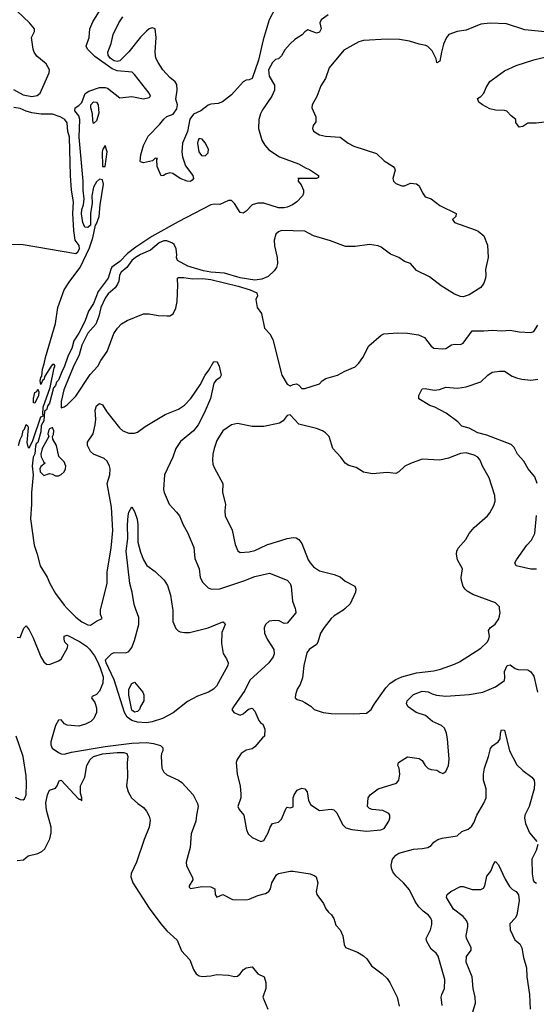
# Model space of a CAD drawing. Header units: inches. Extents: x 2001573 to 2220545, y 644482 to 846830.
# Tile 353 of 656: x 2074426 to 2077948, y 737302 to 744011. Entities that reach past the tile are written whole.
import ezdxf

# ---------------------------------------------------------------- set-up
doc = ezdxf.new("R2010")
doc.units = ezdxf.units.IN
doc.header["$MEASUREMENT"] = 0
doc.layers.add('C0773', color=7, linetype='Continuous')
doc.layers.add('C0774', color=7, linetype='Continuous')

msp = doc.modelspace()

# ---------------------------------------------------------------- linework, layer by layer
at = {"layer": 'C0773', "color": 5}
for points, elevation in [([(2074751.2, 740000), (2074810, 739940.4), (2074850, 739907.9), (2074890, 739888.1), (2074910, 739884.9), (2074950, 739913.4), (2074988.7, 739930), (2074978, 739958), (2074976.4, 739990), (2074979, 740000)], 460), ([(2075468.6, 740000), (2075470.2, 739990), (2075470.2, 739910.2), (2075490, 739862), (2075506.5, 739846.5), (2075520.5, 739840.5), (2075550, 739834.6), (2075584.6, 739835.4), (2075710, 739866.7), (2075810, 739907.3), (2075822, 739902), (2075827.3, 739890), (2075805.2, 739834.8), (2075801.2, 739761.2), (2075812.5, 739692.5), (2075836.7, 739656.7), (2075847.2, 739630), (2075844.6, 739610), (2075767, 739470), (2075748.2, 739450), (2075713, 739430), (2075638.7, 739401.3), (2075570, 739366), (2075472.7, 739287.3), (2075399.7, 739250), (2075330, 739226.7), (2075290, 739220), (2075230, 739223.8), (2075190, 739236.2), (2075159.1, 739259.1), (2075140.7, 739290), (2075070, 739513.7), (2075015.8, 739630), (2075011.8, 739650), (2075052.6, 739690), (2075070, 739700.2), (2075150, 739697.9), (2075170, 739705), (2075190, 739733.8), (2075210, 739781.2), (2075238.5, 739890), (2075238.7, 739938.7), (2075215.9, 740000)], 440), ([(2076303.7, 740000), (2076307.2, 739990), (2076308.4, 739970), (2076250, 739898.4), (2076230, 739896.9), (2076195.9, 739915.9), (2076162.5, 739917.5), (2076127.8, 739912.2), (2076102, 739890), (2076092.9, 739867.1), (2076095.6, 739830), (2076114.3, 739790), (2076158.6, 739718.6), (2076161.3, 739690), (2076154.2, 739670), (2076124.7, 739630), (2075994.9, 739510), (2075960.3, 739439.7), (2075883, 739330), (2075873.4, 739310), (2075884.9, 739290), (2075930, 739271.8), (2075950, 739280.3), (2075986.9, 739313.1), (2076010, 739319.7), (2076030, 739299.5), (2076056, 739236), (2076070, 739218.8), (2076084.7, 739210), (2076096.9, 739176.9), (2076096, 739130), (2076081.2, 739118.8), (2076030, 739056.2), (2076010, 739042), (2075970, 739033), (2075935.8, 739010), (2075908.9, 738970), (2075902.3, 738950), (2075909.2, 738870), (2075928.6, 738791.4), (2075934.1, 738734.1), (2075934.6, 738710), (2075914, 738650), (2075922.6, 738630), (2075953.8, 738590), (2075971.7, 738491.7), (2075983.6, 738463.6), (2076010, 738438), (2076070, 738412.4), (2076090, 738419.3), (2076120.4, 738470), (2076133.3, 738510), (2076150, 738533.4), (2076190, 738543), (2076210, 738564), (2076242, 738638), (2076250, 738646), (2076270, 738640.7), (2076290, 738646.7), (2076291.5, 738710), (2076297.7, 738730), (2076318.8, 738761.2), (2076350, 738775.4), (2076370.1, 738770.1), (2076386, 738750), (2076395.5, 738690), (2076410, 738660.6), (2076470, 738623.7), (2076550, 738632.4), (2076567.9, 738627.9), (2076587, 738607), (2076627.1, 738527.1), (2076650, 738504.6), (2076690, 738494.3), (2076790, 738482.9), (2076888.2, 738491.8), (2076910, 738500.5), (2076942.4, 738550), (2076949.6, 738570), (2076949.3, 738590), (2076942.7, 738602.7), (2076902, 738622), (2076828.7, 738628.7), (2076810, 738636), (2076796, 738650), (2076802.7, 738710), (2076815.3, 738730), (2076869.7, 738770.3), (2076995.1, 738810), (2077009.6, 738830), (2077017.4, 738870), (2077014, 738910), (2077002.7, 738930), (2077009, 738950), (2077070, 738987.7), (2077150, 738976), (2077170, 738964), (2077190.4, 738930), (2077210, 738908), (2077230, 738901.6), (2077270, 738898.4), (2077290, 738882.8), (2077310, 738874.8), (2077330, 738887.3), (2077349.7, 738930), (2077352.7, 738972.7), (2077342, 739110), (2077336.5, 739150), (2077322.9, 739182.9), (2077302.3, 739202.3), (2077239.3, 739230), (2077192, 739270), (2077129.2, 739290), (2077073.2, 739330), (2077063.7, 739350), (2077067.3, 739370), (2077110, 739412.9), (2077170, 739434.7), (2077210, 739431.6), (2077237.3, 739417.3), (2077268.3, 739408.3), (2077330, 739401.2), (2077490, 739413.2), (2077582.7, 739430), (2077670, 739465.7), (2077730, 739508.4), (2077734, 739530), (2077730, 739570.7), (2077750, 739610.3), (2077770, 739614.4), (2077804.4, 739590), (2077823.4, 739583.4), (2077890, 739580.2), (2077910, 739568.3), (2077930, 739538.9), (2077956.2, 739430)], 460), ([(2076645.8, 740000), (2076630, 739985.6), (2076570.3, 739950), (2076549.1, 739930), (2076500.8, 739870), (2076476.9, 739830), (2076459.2, 739770), (2076450, 739753.3), (2076400.6, 739719.4), (2076382.5, 739697.5), (2076362.5, 739610), (2076353.7, 739526.3), (2076338, 739482), (2076318.8, 739450), (2076306, 739410), (2076304.7, 739390), (2076318, 739378), (2076350, 739371), (2076370, 739358.8), (2076410, 739333.4), (2076432.7, 739310), (2076494, 739290), (2076550, 739284.5), (2076698.8, 739281.2), (2076790, 739286.8), (2076822.8, 739310), (2076845.6, 739350), (2076921.3, 739458.7), (2076950.8, 739489.2), (2076990, 739515.2), (2077030, 739534.2), (2077130, 739560.1), (2077250, 739574.7), (2077294.8, 739585.2), (2077390, 739619.6), (2077423.6, 739636.4), (2077570, 739728.4), (2077611.6, 739770), (2077625.1, 739790), (2077627.8, 739810), (2077621.6, 739850), (2077633, 739867), (2077668, 739892), (2077691.4, 739928.6), (2077700.5, 739970), (2077696.8, 740000)], 480), ([(2074410, 739802.8), (2074430, 739801), (2074455.1, 739864.9), (2074470, 739881), (2074490, 739854), (2074518.7, 739798.7), (2074570, 739670.8), (2074590, 739636), (2074610, 739619.1), (2074630, 739618), (2074690, 739641.6), (2074710, 739654.8), (2074752.7, 739730), (2074754, 739750), (2074735.3, 739770), (2074729.4, 739789.4), (2074730, 739811), (2074750, 739817.3), (2074834.9, 739774.9), (2074882, 739742), (2074902, 739722), (2074936.1, 739676.1), (2074957.3, 739637.3), (2074975.9, 739595.9), (2074994.5, 739534.5), (2074994, 739490), (2074970, 739436), (2074950, 739414), (2074920.7, 739399.3), (2074916, 739390), (2074937.7, 739357.8), (2074950, 739322), (2074949, 739290), (2074931.9, 739250), (2074911.3, 739230), (2074876, 739210), (2074830, 739198.4), (2074750, 739203), (2074732.6, 739212.6), (2074710, 739241.2), (2074690, 739239), (2074670, 739200.9), (2074639.8, 739090), (2074638.4, 739070), (2074648, 739048), (2074690, 739017.8), (2074710, 739008), (2074730, 739006.2), (2074780.6, 739019.4), (2075010, 739058.6), (2075190, 739080.9), (2075290, 739085.5), (2075339.3, 739079.3), (2075386.6, 739066.6), (2075403, 739050), (2075403, 739030), (2075393.4, 739010), (2075390.6, 738990), (2075395.8, 738910), (2075410, 738884.9), (2075430, 738865.5), (2075508.3, 738828.3), (2075532.4, 738812.4), (2075608.8, 738728.8), (2075639.5, 738670), (2075642.4, 738650), (2075630.5, 738590), (2075628, 738550), (2075595.6, 738464.4), (2075588.2, 738370), (2075560.7, 738270), (2075564.5, 738244.5), (2075605.4, 738165.4), (2075606, 738150), (2075581, 738110), (2075581, 738101), (2075591.3, 738091.3), (2075670, 738105.7), (2075730, 738101.6), (2075756, 738090), (2075758, 738050), (2075770, 738032), (2075810, 738051), (2075876.7, 738016.7), (2075970, 738013.7), (2075990, 738017.6), (2076050, 738044.4), (2076102.3, 738057.8), (2076123.7, 738070), (2076135.6, 738090), (2076144.2, 738130), (2076176.8, 738183.2), (2076190, 738193.6), (2076270, 738209), (2076290, 738209.1), (2076406.8, 738190), (2076438.2, 738178.2), (2076448.2, 738170), (2076458, 738130), (2076448.2, 738070), (2076450.7, 738050), (2076497.3, 737990), (2076513.4, 737953.4), (2076531, 737930), (2076552.1, 737912.1), (2076566.9, 737886.9), (2076582, 737842), (2076610.7, 737810), (2076628.3, 737768.3), (2076639.1, 737710), (2076648, 737690), (2076730, 737657.4), (2076770, 737632.9), (2076791.4, 737611.4), (2076824.2, 737564.2), (2076897.6, 737510), (2076930, 737477.6), (2076950, 737450.4), (2076998.9, 737350), (2077012.7, 737290)], 440), ([(2077306, 737294), (2077299.7, 737350), (2077303.6, 737370), (2077322.6, 737410), (2077323.8, 737470), (2077278, 737630), (2077266, 737650), (2077230, 737677.6), (2077200.4, 737730), (2077197.3, 737750), (2077225.4, 737810), (2077235.1, 737844.9), (2077235.1, 737870), (2077227.6, 737890), (2077213.8, 737910), (2077176.3, 737936.3), (2077146.4, 737966.4), (2077122.7, 738002.7), (2077082.6, 738082.6), (2077042, 738130), (2076990, 738178.4), (2076970, 738205.3), (2076960.5, 738230), (2076958.6, 738250), (2076967.9, 738290), (2076990, 738317.8), (2077010, 738330.9), (2077110, 738360.2), (2077170, 738363.2), (2077208.4, 738371.6), (2077230, 738384.9), (2077250, 738407.3), (2077275.3, 738424.7), (2077305.1, 738434.9), (2077409, 738450), (2077439.8, 738480.3), (2077484.1, 738495.9), (2077507, 738513), (2077522.4, 738537.6), (2077542.3, 738590), (2077590, 738672.4), (2077606.2, 738710), (2077606.3, 738770), (2077587.4, 738830), (2077587.6, 738870), (2077594.2, 738910), (2077622.7, 738990), (2077634.6, 739045.4), (2077650, 739062.8), (2077687.3, 739090), (2077700.4, 739110), (2077703, 739150), (2077710, 739172.7), (2077730.3, 739170), (2077765.6, 739030), (2077814.9, 738934.9), (2077854.8, 738894.8), (2077917.1, 738850), (2077932, 738830), (2077935.6, 738810), (2077932, 738770), (2077898.2, 738650), (2077869.2, 738590), (2077867.1, 738570), (2077874.3, 738534.3), (2077901.6, 738470), (2077951.1, 738411.1)], 440), ([(2074394.6, 738714.6), (2074430, 738698.4), (2074450, 738696.4), (2074458.5, 738701.5), (2074471.2, 738728.8), (2074472.6, 738807.4), (2074470, 738858), (2074451.3, 738990), (2074402.7, 739130)], 440), ([(2074410, 738282), (2074453, 738287), (2074485.1, 738314.9), (2074550, 738330.1), (2074577, 738343), (2074597.4, 738362.6), (2074631.3, 738428.7), (2074641.6, 738470), (2074641.6, 738510), (2074610, 738624), (2074605.6, 738674.4), (2074616, 738730), (2074630, 738761), (2074670, 738774.8), (2074682.7, 738790), (2074696, 738824), (2074710, 738830.4), (2074830, 738699.5), (2074839.2, 738699.2), (2074850, 738687.7), (2074850.8, 738709.2), (2074841.7, 738741.7), (2074841.5, 738790), (2074871.6, 738850), (2074884.7, 738930), (2074907.9, 738970), (2074930, 738990), (2074990, 739008.6), (2075090, 739019), (2075137.4, 739017.4), (2075156.1, 739010), (2075162.6, 738990), (2075158.4, 738950), (2075161.1, 738850), (2075154.7, 738790), (2075166.3, 738750), (2075189.3, 738709.3), (2075230.9, 738670.9), (2075270, 738642.6), (2075290, 738618.9), (2075310, 738583.7), (2075315.8, 738555.8), (2075310, 738509.6), (2075274.9, 738425.1), (2075222.6, 738270), (2075187.1, 738192.9), (2075184, 738170), (2075197.2, 738130), (2075310, 737956.8), (2075389.1, 737850), (2075430, 737803.2), (2075499.1, 737739.1), (2075530, 737667), (2075585.3, 737605.3), (2075610, 737538.4), (2075630, 737510.3), (2075650, 737496.9), (2075670, 737491.7), (2075730, 737495.3), (2075770, 737505.5), (2075850, 737500.4), (2075890, 737490.6), (2075910, 737493.4), (2075930, 737510.7), (2075950, 737537.3), (2075969.6, 737550.4), (2076010, 737556.3), (2076050, 737510.4), (2076092.7, 737490), (2076104.9, 737450), (2076104.9, 737410), (2076084.7, 737350), (2076118, 737270)], 420), ([(2077958.9, 738390), (2077945.7, 738350), (2077916.9, 738290), (2077918.8, 738190), (2077925.5, 738150), (2077930, 738139.1), (2077948.5, 738128.5)], 440), ([(2077514, 737250), (2077532.4, 737310), (2077531.1, 737350), (2077516.6, 737410), (2077509.5, 737490), (2077469.9, 737590.1), (2077472.5, 737627.5), (2077504.5, 737670), (2077503.8, 737690), (2077471.2, 737751.2), (2077469.1, 737770), (2077480.4, 737830), (2077480.1, 737850), (2077472.8, 737872.8), (2077450, 737901), (2077384, 737950), (2077336, 738030), (2077337.2, 738042.8), (2077339, 738050), (2077364, 738070), (2077430, 738104.9), (2077450, 738103.7), (2077510, 738084.6), (2077570, 738083.7), (2077587.1, 738092.9), (2077596.9, 738110), (2077610, 738176), (2077638, 738210), (2077658.2, 738261.8), (2077670, 738275.6), (2077690, 738252.4), (2077735.6, 738155.6), (2077765.3, 738105.3), (2077784.7, 738084.7), (2077810.3, 738070.3), (2077826.9, 738046.9), (2077830.2, 738009.8), (2077814.6, 737910), (2077803.1, 737890), (2077768, 737850), (2077768.4, 737810), (2077801.3, 737741.3), (2077835.1, 737715.1), (2077850, 737686), (2077860.2, 737620.2), (2077879.8, 737550), (2077883.5, 737490), (2077902.2, 737370), (2077905.2, 737270)], 420)]:
    msp.add_lwpolyline(points, dxfattribs=dict(at, elevation=elevation))
at = {"layer": 'C0773', "color": 5, "elevation": 420}
msp.add_lwpolyline([(2075210, 739291.8), (2075190, 739306.9), (2075170.9, 739409.1), (2075171.3, 739450), (2075190, 739487.3), (2075210, 739498), (2075264.9, 739430), (2075273, 739410), (2075273.4, 739370), (2075248.9, 739331.1), (2075242, 739310), (2075230, 739298)], close=True, dxfattribs=at)
at = {"layer": 'C0774', "color": 5}
for points, elevation in [([(2074419.5, 741110), (2074430, 741151.3), (2074442.9, 741177.1), (2074450, 741211.3), (2074458.6, 741221.4), (2074470, 741252), (2074482, 741242), (2074484.7, 741230), (2074476, 741130), (2074481, 741101), (2074490, 741092), (2074515.3, 741144.7), (2074570, 741304.7), (2074588, 741312), (2074584, 741324), (2074587, 741370), (2074634.5, 741505.5), (2074662, 741638), (2074668, 741650), (2074662, 741662), (2074650, 741662), (2074641, 741650), (2074598.8, 741581.2), (2074590, 741558), (2074583.6, 741556.4), (2074570, 741526), (2074565.2, 741550), (2074570, 741572), (2074578, 741582), (2074582, 741630), (2074594.2, 741665.8), (2074602.4, 741710), (2074670, 741942), (2074687, 742050), (2074730, 742170.2), (2074768.3, 742230), (2074838.4, 742321.6), (2074902.5, 742457.5), (2074925.6, 742525.6), (2074942.4, 742610), (2074950, 742619.6), (2074968.8, 742670), (2074974.5, 742750), (2074996.6, 742890), (2074990, 742920.5), (2074970, 742923.5), (2074950, 742906.2), (2074929, 742870), (2074919, 742810), (2074919.4, 742760.6), (2074908.7, 742691.3), (2074909.1, 742610.9), (2074890, 742595.1), (2074870, 742598.5), (2074856.8, 742630), (2074848.3, 742688.3), (2074850, 742717.1), (2074860.4, 742750), (2074865.5, 742790), (2074858.4, 742850), (2074859.5, 742910), (2074832.9, 743210), (2074837.2, 743330), (2074830, 743356.2), (2074801.8, 743390), (2074804.8, 743410), (2074830, 743425.5), (2074850, 743446.5), (2074872.8, 743507.2), (2074896.8, 743523.2), (2074970, 743548.2), (2075010, 743550.2), (2075025.1, 743545.1), (2075110, 743478.8), (2075190, 743487), (2075270, 743472), (2075310, 743482), (2075318, 743490), (2075308.7, 743510), (2075210, 743638.7), (2075192.7, 743652.7), (2075090, 743663.7), (2075056.5, 743676.5), (2074939.4, 743759.4), (2074889.1, 743810), (2074879.4, 743830), (2074899.8, 743890), (2074905.3, 743950), (2074924, 743996), (2074995.3, 744110)], 460), ([(2074385.4, 743534.6), (2074450, 743500.2), (2074510, 743487.5), (2074546.3, 743493.7), (2074566, 743510), (2074627, 743650), (2074629.6, 743670), (2074607.1, 743710), (2074543.5, 743763.5), (2074524.1, 743790), (2074517.6, 743810), (2074508, 743890), (2074526.6, 743930), (2074527.3, 743950), (2074492.6, 743990), (2074408.8, 744070)], 480), ([(2076530, 744045.1), (2076480.4, 744010), (2076472.4, 743990), (2076480.5, 743950), (2076470, 743927), (2076450, 743918.4), (2076390, 743941.2), (2076370, 743929.5), (2076351.2, 743908.8), (2076302.9, 743877.1), (2076270, 743846.3), (2076234.5, 743805.5), (2076210, 743766), (2076190, 743745.2), (2076170, 743739), (2076150, 743719), (2076123.1, 743670), (2076127.3, 743627.3), (2076164.2, 743564.2), (2076164, 743530), (2076145.2, 743490), (2076082.4, 743397.6), (2076068.7, 743370), (2076057.1, 743330), (2076054.7, 743270), (2076076.5, 743190), (2076096.7, 743156.7), (2076125.5, 743125.5), (2076197.4, 743077.4), (2076326, 743030), (2076378.6, 742998.6), (2076401.6, 742990), (2076464, 742950), (2076463.6, 742936.4), (2076450, 742929.5), (2076322, 742930), (2076326, 742926), (2076325.5, 742910), (2076345.3, 742885.3), (2076360.5, 742850), (2076360.5, 742830), (2076353, 742810), (2076314.9, 742770), (2076284.9, 742750), (2076250, 742734.4), (2076230, 742728.4), (2076190, 742728.1), (2076090, 742759.9), (2076050, 742761.6), (2076010.1, 742749.9), (2075970, 742706), (2075950, 742691.8), (2075930, 742698), (2075890, 742759.5), (2075870, 742778.4), (2075850, 742779.6), (2075790, 742751.5), (2075754.1, 742754.1), (2075730, 742750.4), (2075505.8, 742634.2), (2075326.8, 742533.2), (2075218.1, 742461.9), (2075161.3, 742418.7), (2075110, 742363.2), (2075055.5, 742324.5), (2075046.9, 742310), (2075028.8, 742250), (2074961.9, 742158.1), (2074930, 742078.3), (2074895.5, 742024.5), (2074870, 741954.2), (2074830, 741874.5), (2074796.3, 741823.7), (2074781.2, 741770), (2074757.8, 741722.2), (2074730, 741643.5), (2074717.3, 741622.7), (2074690, 741554), (2074678.2, 741541.8), (2074670, 741519.5), (2074656.5, 741503.5), (2074630, 741399.3), (2074618, 741382), (2074610, 741352.7), (2074595.5, 741344.5), (2074590, 741278), (2074572.9, 741247.1), (2074570, 741202), (2074551.2, 741131.2), (2074538.7, 741121.3), (2074533.7, 741106.3), (2074530, 741052.7), (2074517.7, 741030), (2074511, 740970), (2074518.1, 740910), (2074506, 740790), (2074508.1, 740710), (2074501.1, 740610), (2074524.2, 740430), (2074546.4, 740370), (2074566.7, 740290), (2074612.9, 740212.9), (2074631.4, 740170), (2074670, 740101.2), (2074730, 740021.5), (2074751.2, 740000)], 460), ([(2076170, 744092.2), (2076127.1, 744010), (2076086.7, 743873.3), (2076054.6, 743734.6), (2076010, 743609.6), (2075990, 743600.9), (2075970, 743599.5), (2075950, 743587), (2075870, 743498.4), (2075808.1, 743451.9), (2075780.2, 743439.8), (2075730, 743434.5), (2075710, 743427.8), (2075662.1, 743390), (2075610, 743366.6), (2075586.9, 743333.1), (2075571.2, 743250), (2075537.1, 743170), (2075531.1, 743111.1), (2075536.9, 743076.9), (2075556.1, 743016.1), (2075606, 742950), (2075610.4, 742930), (2075603, 742917), (2075591.5, 742908.4), (2075569, 742910), (2075520.7, 742930), (2075470, 742962.7), (2075450, 742967.2), (2075420.9, 742959.1), (2075409.2, 742949.2), (2075390, 742948), (2075363.7, 743010), (2075362, 743058), (2075366, 743066), (2075350, 743068.7), (2075330.7, 743049.3), (2075270, 743035.3), (2075250, 743042), (2075247.3, 743047.3), (2075252.3, 743090), (2075270, 743154), (2075302.5, 743217.5), (2075381.6, 743298.4), (2075410, 743334), (2075429.4, 743350.7), (2075472.5, 743367.5), (2075497.2, 743402.8), (2075501.5, 743430), (2075489.6, 743470.4), (2075499.6, 743530), (2075497.1, 743570), (2075486.7, 743586.7), (2075450, 743617.4), (2075402.8, 743670), (2075370, 743718.7), (2075355.5, 743750), (2075350.7, 743790), (2075357.3, 743890), (2075349, 743950), (2075330, 743955.4), (2075310, 743948.5), (2075290, 743932.1), (2075250, 743892.2), (2075170, 743791.2), (2075110, 743731.1), (2075090, 743726.1), (2075070, 743730.6), (2075042.9, 743750), (2075029.5, 743770), (2075026.7, 743790), (2075050.6, 743850), (2075063.1, 743910), (2075103.2, 743990), (2075130, 744030.3)], 440), ([(2078050, 743922.8), (2077870, 743942.7), (2077743.6, 743983.6), (2077632.7, 743987.3), (2077570, 743981.1), (2077470, 743939.6), (2077407.7, 743930), (2077350.4, 743910), (2077336.5, 743890), (2077315.8, 743844.2), (2077300.3, 743790), (2077290, 743728.7), (2077270, 743718), (2077265.4, 743745.4), (2077238.4, 743798.4), (2077209.3, 743829.3), (2077194.8, 743834.8), (2077150, 743843.6), (2077084.4, 743864.4), (2077015.8, 743875.8), (2076930, 743878.8), (2076770, 743869.8), (2076739, 743861), (2076636.5, 743803.5), (2076536.1, 743683.9), (2076510.6, 743610), (2076478.8, 743561.2), (2076451.9, 743488.1), (2076419.5, 743430), (2076417.6, 743410), (2076446, 743350), (2076445.5, 743314.5), (2076427.7, 743290), (2076423, 743270), (2076430, 743251.3), (2076470, 743226), (2076510, 743218.4), (2076610.3, 743210.3), (2076666, 743170), (2076704.7, 743150), (2076858.5, 743098.5), (2076910.4, 743050.4), (2076971.8, 743011.8), (2076980.4, 743000.4), (2076984.9, 742984.9), (2076970.5, 742930), (2076974, 742910), (2076990, 742894), (2077030, 742878), (2077050, 742879.3), (2077090, 742896.4), (2077130, 742893), (2077150, 742879.3), (2077171.7, 742831.7), (2077190, 742805.3), (2077230.2, 742790.2), (2077290, 742746), (2077400.7, 742690), (2077398.8, 742670), (2077376, 742650), (2077391, 742630), (2077530, 742580.3), (2077550.4, 742570), (2077590, 742538), (2077614.2, 742474.2), (2077619.5, 742390), (2077601.1, 742310), (2077604.6, 742270), (2077601.9, 742250), (2077590, 742216.9), (2077570, 742187.1), (2077490, 742136.4), (2077450, 742123.5), (2077430, 742124.4), (2077390, 742141), (2077298.8, 742198.8), (2077219.2, 742259.2), (2077130, 742302.4), (2077090, 742349.7), (2077050, 742363.5), (2077010, 742391.9), (2076954.4, 742414.4), (2076890, 742460.5), (2076870, 742469.7), (2076810, 742479.7), (2076713.4, 742466.6), (2076646.3, 742466.3), (2076543.8, 742503.8), (2076430, 742538.7), (2076370, 742569.6), (2076210, 742574), (2076190, 742565.6), (2076172.7, 742550), (2076161.7, 742510), (2076163.1, 742470), (2076181.5, 742390), (2076182.8, 742350), (2076177.1, 742322.9), (2076160.8, 742299.2), (2076118.9, 742261.1), (2076076, 742244), (2076030, 742236.5), (2075930, 742251.4), (2075823.3, 742283.3), (2075730, 742290.7), (2075679.9, 742299.9), (2075572, 742332), (2075501.2, 742370), (2075494.5, 742390), (2075496.9, 742410), (2075492.4, 742450), (2075478.5, 742478.5), (2075468.1, 742488.1), (2075430, 742504.7), (2075410, 742505.1), (2075376.9, 742490), (2075318.6, 742441.4), (2075250, 742411), (2075215.9, 742390), (2075190.2, 742370), (2075157.1, 742322.9), (2075118, 742290), (2075107.3, 742270), (2075102.8, 742230), (2075094, 742210), (2075076.6, 742183.4), (2075030, 742143.7), (2075010, 742114), (2074979.4, 742050), (2074966.3, 741990), (2074944.5, 741935.5), (2074890, 741874.9), (2074850, 741794.3), (2074832.5, 741727.5), (2074790, 741643.2), (2074727.9, 741490), (2074709.1, 741409.1), (2074710, 741366.7), (2074730, 741372.8), (2074750, 741386), (2074810, 741445), (2074906.8, 741593.2), (2074959.3, 741650), (2074980.3, 741690), (2075023.5, 741750), (2075068, 741872), (2075093.3, 741910), (2075121.4, 741938.6), (2075158.7, 741961.3), (2075270, 742006.7), (2075310, 742006.7), (2075370, 741996.4), (2075430, 741992.4), (2075450, 741993.4), (2075473.6, 742006.4), (2075490, 742044.7), (2075500.5, 742090), (2075505.2, 742205.2), (2075501.2, 742238.8), (2075502, 742250), (2075510, 742253.4), (2075545.3, 742254.7), (2075604.8, 742244.8), (2075671.5, 742248.5), (2075730, 742242), (2075915, 742195), (2075997.3, 742170), (2076042, 742150), (2076046.8, 742130), (2076036.3, 742103.7), (2076045.5, 742050), (2076074.9, 742010), (2076095.5, 741910), (2076131.2, 741871.2), (2076151.1, 741831.1), (2076214, 741590), (2076250, 741526.8), (2076270, 741516), (2076290, 741526), (2076314, 741530), (2076330, 741522), (2076350, 741498), (2076370, 741498), (2076469, 741531), (2076488, 741550), (2076513.6, 741566.4), (2076592.1, 741587.9), (2076642.6, 741617.4), (2076713.2, 741646.8), (2076738.7, 741670), (2076766, 741710), (2076805.1, 741790), (2076890, 741862.3), (2076909.3, 741870.7), (2077003.2, 741876.8), (2077070, 741875.8), (2077143.8, 741863.8), (2077185, 741845), (2077230, 741787.4), (2077250, 741774), (2077310, 741767.9), (2077330, 741770.4), (2077370, 741795.5), (2077390, 741800.5), (2077430, 741798.8), (2077450, 741806), (2077510, 741890.8), (2077590, 741890.3), (2077650, 741896.4), (2077710, 741890.4), (2077770, 741895.3), (2077830, 741884), (2077910, 741879.5), (2077930, 741886.7), (2077958, 741930)], 480), ([(2078043.1, 743316.9), (2077945.6, 743305.6), (2077890, 743305.2), (2077856, 743284), (2077830, 743278), (2077808, 743310), (2077808, 743330), (2077775.1, 743355.1), (2077746.8, 743386.8), (2077730, 743392.3), (2077670, 743395), (2077630, 743404.5), (2077580.5, 743430), (2077555.6, 743450), (2077546.6, 743473.4), (2077570, 743488), (2077590, 743510.7), (2077605.4, 743550), (2077629.8, 743590), (2077730, 743663.4), (2077810, 743700.2), (2077930, 743736.9), (2078050, 743766.1)], 480), ([(2074330, 742481.1), (2074450, 742479), (2074810, 742419.1), (2074822.6, 742430), (2074833.2, 742450), (2074831.9, 742471.9), (2074805.6, 742510), (2074795.5, 742575.5), (2074788.2, 742690), (2074792.2, 742770), (2074779.9, 742850), (2074772.2, 742950), (2074765, 743210), (2074754.6, 743250), (2074750, 743309.3), (2074733.6, 743330), (2074701.3, 743350), (2074650, 743367.7), (2074573.3, 743366.7), (2074510, 743376.5), (2074470, 743387.6), (2074430, 743406.3), (2074386.2, 743413.8)], 480), ([(2074979, 740000), (2075023.1, 740170), (2075022.3, 740250), (2075049.9, 740410.1), (2075060.5, 740530), (2075053.3, 740690), (2075023.2, 740850), (2075040.5, 740910), (2075043.4, 740950), (2075039.4, 740970), (2075022.1, 741002.1), (2075002, 741022), (2074929.6, 741050), (2074909.6, 741070), (2074889.6, 741110.4), (2074888.1, 741131.9), (2074926.6, 741190), (2074941.3, 741250), (2074945.4, 741290), (2074941.6, 741350), (2074950, 741381), (2074970, 741395.5), (2074990, 741386), (2075019.7, 741339.7), (2075107.7, 741230), (2075128.8, 741210), (2075170, 741194.2), (2075210, 741192.8), (2075230, 741200.9), (2075281, 741238.9), (2075418.5, 741321.5), (2075510, 741357.7), (2075550, 741384.7), (2075593, 741430), (2075655.9, 741524.1), (2075690, 741588.4), (2075716.3, 741623.7), (2075750, 741682.8), (2075770, 741678.8), (2075776.3, 741670), (2075785.5, 741650), (2075798.8, 741590), (2075790.8, 741570), (2075764.9, 741555.1), (2075750, 741534), (2075726, 741430), (2075684.5, 741330), (2075642.8, 741250), (2075611.4, 741208.6), (2075523.2, 741136.8), (2075490.2, 741090), (2075470.1, 741029.9), (2075414.4, 740910), (2075407.7, 740810), (2075411.6, 740790), (2075444.9, 740710), (2075496.3, 740656.3), (2075515.5, 740630), (2075540.4, 740570), (2075570, 740517.3), (2075614.3, 740414.3), (2075620.4, 740340.4), (2075650.3, 740270), (2075657, 740210), (2075675.8, 740175.8), (2075710, 740140.7), (2075734, 740130), (2075790, 740132.4), (2075953.3, 740186.7), (2076030, 740218), (2076130, 740240.7), (2076250, 740191.8), (2076268.9, 740170), (2076276.9, 740150), (2076285.8, 740050), (2076303.7, 740000)], 460), ([(2077953.3, 740850), (2077936.7, 740896.7), (2077891.7, 740950), (2077862.7, 741002.7), (2077820.3, 741050), (2077795.7, 741095.7), (2077776.2, 741116.2), (2077610, 741180.9), (2077550, 741196.4), (2077490, 741228), (2077440.7, 741240.7), (2077412, 741272), (2077334, 741330), (2077256, 741370), (2077222.3, 741382.2), (2077147.3, 741427.2), (2077148, 741450), (2077170, 741494.9), (2077190, 741498.9), (2077252.5, 741487.5), (2077287.9, 741492.1), (2077330, 741508), (2077410, 741501.1), (2077470, 741508.7), (2077570, 741543.1), (2077616.2, 741590), (2077646, 741610), (2077697.2, 741617.2), (2077730, 741616.9), (2077782.7, 741582.7), (2077811.9, 741571.9), (2077850, 741562.2), (2077910, 741556), (2077957.9, 741562.1)], 460), ([(2077696.8, 740000), (2077695.6, 740010), (2077670, 740036.9), (2077515.5, 740095.5), (2077476.4, 740116.4), (2077462.4, 740130), (2077449.7, 740150), (2077436.9, 740190), (2077435.1, 740210), (2077444, 740270), (2077409.7, 740330), (2077403.6, 740370), (2077405.1, 740390), (2077414, 740410), (2077467, 740470), (2077489.5, 740510), (2077524.5, 740550), (2077614.7, 740630), (2077631.2, 740650), (2077658.7, 740701.3), (2077667.3, 740730), (2077665.7, 740770), (2077625.4, 740890), (2077581, 740970), (2077564.7, 741010), (2077550, 741029.6), (2077524.5, 741044.5), (2077470, 741059.8), (2077430, 741055.5), (2077350, 741023.5), (2077290, 741009.7), (2077170, 741017), (2077090, 740987.3), (2077051.8, 740968.2), (2077010, 740929.4), (2076990, 740919.5), (2076930, 740926), (2076830, 740917.4), (2076770, 740928.2), (2076720.1, 740960.1), (2076670, 740973), (2076644.7, 740990), (2076615.8, 741030), (2076561, 741090), (2076536.9, 741170), (2076510, 741196.2), (2076489.7, 741209.7), (2076450, 741225.1), (2076330, 741255.1), (2076270, 741319), (2076250, 741315.3), (2076222.2, 741277.8), (2076198, 741262), (2076090, 741239.2), (2076010, 741239.3), (2075910, 741259.7), (2075869, 741251), (2075810, 741209.6), (2075770, 741143.6), (2075751.4, 741090), (2075742.7, 741050), (2075740.3, 741010), (2075743.6, 740983.6), (2075754.8, 740954.8), (2075810.2, 740850.2), (2075808.9, 740790), (2075828.9, 740710), (2075823.8, 740663.8), (2075827.6, 740630), (2075873.9, 740533.8), (2075895.8, 740435.8), (2075912.3, 740392.3), (2075930, 740380.5), (2075990, 740384.4), (2076030, 740395.2), (2076110, 740432.9), (2076250, 740476.1), (2076290, 740483.1), (2076310, 740480.3), (2076330, 740468.5), (2076350, 740443), (2076393.7, 740330), (2076405.3, 740310), (2076430, 740283.6), (2076470, 740256.5), (2076570.8, 740230), (2076610, 740214.7), (2076645.4, 740185.4), (2076710, 740150.4), (2076717.4, 740130), (2076715.2, 740110), (2076678.7, 740030), (2076645.8, 740000)], 480), ([(2075215.9, 740000), (2075206.2, 740026.2), (2075192.8, 740110), (2075177.3, 740170), (2075151.3, 740390), (2075164, 740476), (2075160.6, 740570), (2075166.2, 740630), (2075170, 740656), (2075190, 740691.3), (2075210, 740661), (2075227.1, 740607.1), (2075231.5, 740570), (2075231.4, 740450), (2075250, 740384), (2075270.4, 740330), (2075292.7, 740292.8), (2075350, 740250.3), (2075411.9, 740191.9), (2075434.8, 740154.8), (2075454.2, 740090), (2075468.6, 740000)], 440), ([(2077950, 740266.9), (2077910, 740266.5), (2077809.3, 740290), (2077801.6, 740310), (2077811.5, 740330), (2077883, 740430), (2077914.3, 740465.7), (2077937.3, 740510), (2077950, 740632)], 460)]:
    msp.add_lwpolyline(points, dxfattribs=dict(at, elevation=elevation))
for points, elevation in [([(2074930, 743303.6), (2074924.1, 743324.1), (2074922.2, 743370), (2074910.7, 743410), (2074911.4, 743430), (2074930, 743450.5), (2074949.3, 743449.3), (2074962.1, 743430), (2074964.9, 743375), (2074950, 743320.9)], 440), ([(2075650, 743202), (2075642, 743190), (2075638.3, 743170), (2075647.7, 743110), (2075665.9, 743085.9), (2075690, 743083.6), (2075710, 743103), (2075713.3, 743130), (2075691.5, 743171.5), (2075670, 743197)], 460), ([(2075010, 743153.6), (2074993.7, 743130), (2074988.3, 743110), (2074990, 743011.3), (2075010, 743010.6), (2075023.5, 743110)], 460), ([(2074530, 741398), (2074520.4, 741400.4), (2074521.2, 741430), (2074530, 741471), (2074543.1, 741476.9), (2074550, 741494), (2074556, 741476), (2074554, 741450)], 460), ([(2074650, 741232.1), (2074630, 741222.2), (2074623, 741210), (2074619.4, 741190), (2074625.5, 741170), (2074579, 741090), (2074571.3, 741051.3), (2074573.1, 741033.1), (2074590, 740996.1), (2074600.4, 740990), (2074570, 740965.8), (2074564.7, 740950), (2074565.3, 740930), (2074590, 740904.7), (2074630, 740919.1), (2074650, 740914.8), (2074670, 740904), (2074690, 740902.8), (2074710, 740911.3), (2074728.7, 740930), (2074739, 740950), (2074741.2, 740970), (2074730, 740999.3), (2074694, 741034), (2074677.7, 741110), (2074651.9, 741151.9), (2074649.6, 741170), (2074656.4, 741183.6), (2074660.1, 741210)], 480)]:
    msp.add_lwpolyline(points, close=True, dxfattribs=dict(at, elevation=elevation))

doc.saveas('drawing.dxf')
